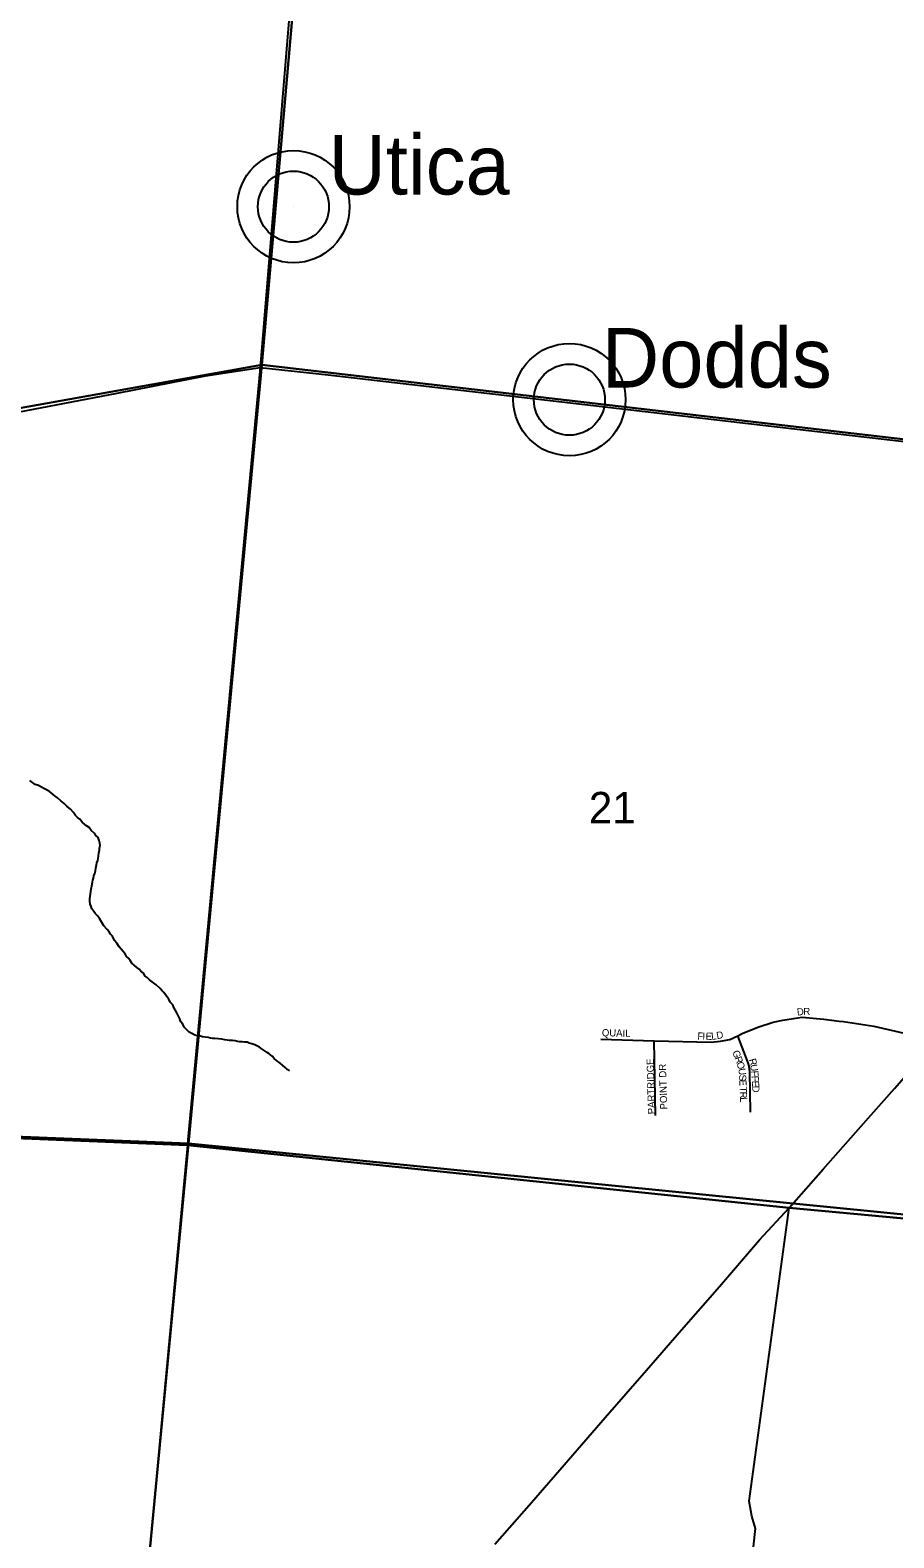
# Model space of a CAD drawing. Extents: x 1310247 to 1664935, y 284496 to 704931.
# Drawn here: x 1498171 to 1504221, y 540403 to 550958 of the extents above; entities that cross this region are included whole.
import ezdxf

# ---------------------------------------------------------------- set-up
doc = ezdxf.new("R2010")
doc.units = 0
for name, color, linetype in [('GM_P_State_Location', 7, 'Continuous'), ('GM_P_State_Shield', 7, 'Continuous'), ('GM_X_Adjacent_County', 7, 'Continuous'), ('GM_X_County', 7, 'Continuous'), ('GM_X_County_Road_Text', 7, 'Continuous'), ('GM_X_County_Subdivision_Text', 7, 'Continuous'), ('GM_X_Interstate_Route', 7, 'Continuous'), ('GM_X_Major_River_Text', 7, 'Continuous'), ('GM_X_Minor_River_Text', 7, 'Continuous'), ('GM_X_State_Location', 7, 'Continuous'), ('GM_X_Unincorporated', 7, 'Continuous'), ('GM_X_US_Location', 7, 'Continuous')]:
    doc.layers.add(name, color=color, linetype=linetype)

msp = doc.modelspace()

# ---------------------------------------------------------------- linework, layer by layer
at = {"layer": 'GM_P_State_Shield'}
msp.add_lwpolyline([(1501425, 540359), (1501683, 540650), (1501941, 540950), (1502199, 541245), (1502488, 541576), (1502733, 541859), (1503000, 542163), (1503280, 542490), (1503488, 542714), (1503726, 542985), (1503990, 543282), (1504225, 543549), (1504478, 543835), (1504737, 544125), (1504869, 544272), (1504913, 544321), (1505191, 544634), (1505434, 544909), (1505626, 545123), (1505867, 545396), (1506092, 545642), (1506327, 545897), (1506547, 546134), (1506702, 546299)], dxfattribs=at)
at = {"layer": 'GM_X_Adjacent_County'}
for points in [[(1504720, 542599), (1503488, 542714), (1499272, 543151), (1493875, 543372), (1493839, 543374), (1492978, 543439), (1488263, 543798), (1482807, 544486), (1481368, 544836), (1481346, 544841), (1477412, 545799)], [(1477412, 545799), (1481346, 544841), (1481368, 544836), (1482807, 544486), (1488263, 543798), (1492978, 543439), (1493839, 543374), (1493875, 543372), (1499272, 543151), (1503488, 542714), (1504720, 542599)]]:
    msp.add_lwpolyline(points, dxfattribs=at)
at = {"layer": 'GM_X_County'}
for points in [[(1494845, 553189), (1500265, 553996), (1499794, 548615), (1494321, 547636)], [(1500265, 553996), (1505732, 553821), (1505209, 547986), (1499794, 548615)], [(1494321, 547636), (1499794, 548615), (1499280, 543164), (1493867, 543380)], [(1499794, 548615), (1505209, 547986), (1504740, 542624), (1504715, 542624), (1499280, 543164)], [(1499280, 543164), (1498759, 537695), (1493300, 537979), (1493867, 543380)], [(1504715, 542624), (1504265, 537212), (1498759, 537695), (1499280, 543164)]]:
    msp.add_lwpolyline(points, close=True, dxfattribs=at)
at = {"layer": 'GM_X_County_Road_Text'}
for points in [[(1497873, 548244), (1497874, 548244), (1498779, 548417), (1499400, 548537), (1499781, 548597), (1500257, 548545), (1502177, 548324), (1503504, 548168), (1505205, 547972)], [(1503488, 542714), (1504720, 542599), (1504828, 542591)]]:
    msp.add_lwpolyline(points, dxfattribs=at)
at = {"layer": 'GM_X_County_Subdivision_Text'}
for points in [[(1500067, 551897), (1500036, 551674), (1499781, 548597)], [(1499781, 548597), (1499276, 543189), (1499276, 543189)], [(1499276, 543189), (1499272, 543151), (1498818, 538290), (1498790, 537991)], [(1502909, 537325), (1503046, 538585), (1503252, 540469), (1503227, 540555), (1503208, 540660), (1503488, 542714)]]:
    msp.add_lwpolyline(points, dxfattribs=at)
at = {"layer": 'GM_X_Major_River_Text'}
for p, q in [((1500015, 549722), (1500015, 549722)), ((1501948, 548371), (1501948, 548371))]:
    msp.add_line(p, q, dxfattribs=at)
at = {"layer": 'GM_X_Minor_River_Text'}
for points in [[(1498635, 545114), (1498638, 545128), (1498644, 545144), (1498647, 545160), (1498652, 545196), (1498657, 545218), (1498657, 545232), (1498660, 545250), (1498658, 545266), (1498655, 545284), (1498646, 545306), (1498628, 545323), (1498620, 545337), (1498599, 545356), (1498584, 545376), (1498566, 545387), (1498552, 545399), (1498535, 545414), (1498519, 545434), (1498503, 545445), (1498488, 545459), (1498474, 545482), (1498453, 545504), (1498428, 545525), (1498408, 545544), (1498385, 545563), (1498363, 545583), (1498346, 545596), (1498332, 545608), (1498318, 545619), (1498305, 545629), (1498285, 545640), (1498267, 545648), (1498251, 545659), (1498228, 545670), (1498206, 545678), (1498186, 545691), (1498168, 545706)], [(1499988, 543672), (1499972, 543681), (1499957, 543695), (1499939, 543712), (1499921, 543726), (1499896, 543745), (1499880, 543758), (1499865, 543774), (1499843, 543793), (1499830, 543801), (1499810, 543814), (1499796, 543824), (1499777, 543839), (1499763, 543845), (1499745, 543854), (1499723, 543861), (1499705, 543867), (1499691, 543872), (1499673, 543874), (1499655, 543875), (1499639, 543875), (1499623, 543878), (1499607, 543882), (1499587, 543885), (1499567, 543885), (1499535, 543890), (1499513, 543893), (1499489, 543896), (1499465, 543899), (1499451, 543899), (1499433, 543902), (1499417, 543906), (1499397, 543909), (1499379, 543911), (1499363, 543916), (1499341, 543918), (1499325, 543923), (1499309, 543931), (1499284, 543944), (1499262, 543967), (1499249, 543979), (1499239, 544000), (1499226, 544016), (1499218, 544036), (1499207, 544059), (1499196, 544083), (1499177, 544116), (1499169, 544134), (1499152, 544153), (1499143, 544175), (1499125, 544194), (1499106, 544220), (1499094, 544235), (1499081, 544249), (1499053, 544274), (1499026, 544295), (1499006, 544309), (1498991, 544326), (1498977, 544336), (1498964, 544355), (1498946, 544369), (1498935, 544384), (1498917, 544396), (1498899, 544413), (1498884, 544427), (1498872, 544444), (1498863, 544458), (1498845, 544473), (1498839, 544487), (1498822, 544507), (1498809, 544524), (1498795, 544540), (1498778, 544567), (1498762, 544585), (1498747, 544614), (1498734, 544630), (1498724, 544645), (1498709, 544663), (1498687, 544688), (1498672, 544712), (1498657, 544739), (1498643, 544757), (1498628, 544772), (1498616, 544788), (1498603, 544807), (1498597, 544823), (1498590, 544839), (1498589, 544861), (1498589, 544877), (1498590, 544893), (1498595, 544927), (1498597, 544945), (1498602, 544967), (1498607, 544993), (1498610, 545007), (1498614, 545021), (1498617, 545037), (1498623, 545054), (1498628, 545072), (1498630, 545092), (1498635, 545114)]]:
    msp.add_lwpolyline(points, dxfattribs=at)
at = {"layer": 'GM_X_State_Location'}
for points in [[(1502167, 543893), (1502541, 543883), (1502942, 543872), (1503006, 543879), (1503072, 543891), (1503127, 543918), (1503157, 543933), (1503267, 543977), (1503376, 544014), (1503442, 544027), (1503517, 544039), (1503579, 544047), (1503731, 544035), (1503838, 544020), (1503868, 544017), (1504081, 543985), (1504233, 543950), (1504354, 543923), (1504377, 543914), (1504397, 543900), (1504478, 543835)], [(1502550, 543360), (1502541, 543883)], [(1503217, 543382), (1503212, 543666), (1503208, 543704), (1503200, 543728), (1503127, 543918)]]:
    msp.add_lwpolyline(points, dxfattribs=at)
at = {"layer": 'GM_X_Unincorporated'}
for centre, radius in [((1500015, 549722), 393), ((1500015, 549722), 249), ((1501948, 548371), 393), ((1501948, 548371), 249)]:
    msp.add_circle(centre, radius, dxfattribs=at)

# ---------------------------------------------------------------- texts
at = {"layer": 'GM_P_State_Location'}
for s, rotation, p in [('D', 5.4279, (1503544, 544059)), ('R', 0.7529, (1503587, 544063)), ('QUAIL', 358.6634, (1502175, 543915)), ('F', 357.622, (1502844, 543892)), ('I', 357.5959, (1502879, 543891)), ('E', 358.7728, (1502902, 543890)), ('L', 6.0331, (1502944, 543889)), ('D', 9.8443, (1502982, 543894)), ('G', 290.7582, (1503088, 543805)), ('R', 290.4708, (1503104, 543763)), ('PARTRIDGE', 91.468, (1502548, 543369)), ('POINT DR', 91.789, (1502634, 543403)), ('O', 288.1102, (1503117, 543727)), ('U', 277.7376, (1503131, 543687)), ('R', 285.8687, (1503204, 543751)), ('U', 278.7113, (1503214, 543714)), ('F', 274.2667, (1503221, 543672)), ('S', 272.5691, (1503136, 543645)), ('E', 272.2131, (1503138, 543610)), ('T', 272.1585, (1503140, 543561)), ('F', 273.6087, (1503224, 543637)), ('E', 273.4724, (1503226, 543602)), ('D', 273.4822, (1503228, 543567)), ('R', 272.1787, (1503141, 543526)), ('L', 272.1585, (1503143, 543487))]:
    msp.add_text(s, height=50, rotation=rotation, dxfattribs=at).set_placement(p)
at = {"layer": 'GM_X_Interstate_Route'}
for s, p in [('Utica', (1500260, 549807)), ('Dodds', (1502174, 548456))]:
    msp.add_text(s, height=417, rotation=0, dxfattribs=at).set_placement(p)
at = {"layer": 'GM_X_US_Location'}
msp.add_text('21', height=221, rotation=0, dxfattribs=at).set_placement((1502084, 545404))

doc.saveas('drawing.dxf')
